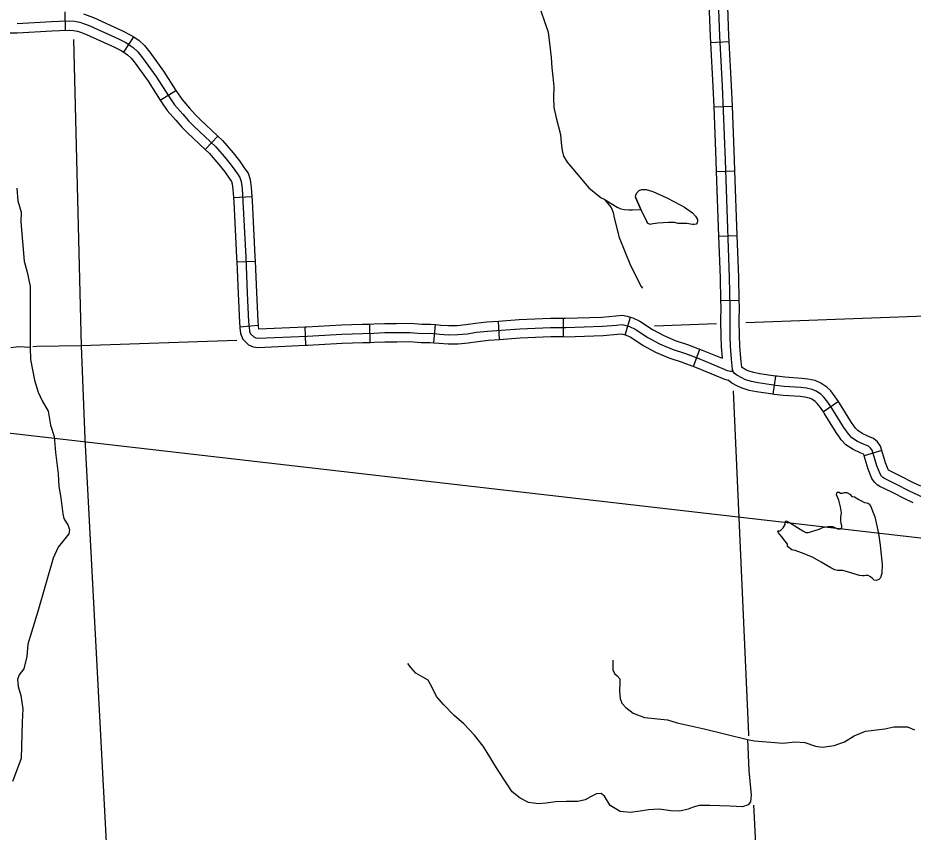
# Model space of a CAD drawing. Extents: x -5566 to 1759129, y -3726 to 731467.
# Drawn here: x -4614.7 to -4559.2, y 208 to 258.5 of the extents above; entities that cross this region are included whole.
import ezdxf

# ---------------------------------------------------------------- set-up
doc = ezdxf.new("R2010")
doc.units = 0
doc.layers.add('Default', color=7, linetype='Continuous')

msp = doc.modelspace()

# ---------------------------------------------------------------- linework, layer by layer
at = {"layer": 'Default'}
for p, q in [((-4611.754, 257.76), (-4611.786, 258.899)), ((-4608.147, 256.393), (-4607.527, 257.349)), ((-4571.738, 256.998), (-4570.6, 257.059)), ((-4605.885, 253.421), (-4604.921, 254.027)), ((-4571.541, 253), (-4570.403, 253.047)), ((-4603.094, 250.363), (-4602.311, 251.191)), ((-4571.382, 248.997), (-4570.243, 249.037)), ((-4601.338, 247.382), (-4600.201, 247.453)), ((-4571.24, 244.99), (-4570.101, 245.03)), ((-4601.135, 243.389), (-4599.997, 243.437)), ((-4571.112, 240.988), (-4569.973, 241.017)), ((-4600.945, 239.353), (-4599.811, 239.463)), ((-4592.85, 238.395), (-4592.873, 239.534)), ((-4588.912, 238.37), (-4588.8, 239.504)), ((-4584.826, 238.58), (-4584.904, 239.717)), ((-4580.865, 238.749), (-4580.856, 239.888)), ((-4577.036, 238.863), (-4576.701, 239.951)), ((-4596.842, 238.215), (-4596.892, 239.353)), ((-4572.799, 236.906), (-4572.4, 237.973)), ((-4567.714, 236.303), (-4567.879, 235.176)), ((-4563.789, 234.717), (-4564.733, 234.079)), ((-4561.11, 231.68), (-4562.201, 231.353))]:
    msp.add_line(p, q, dxfattribs=at)
for points in [[(-4572.153, 281.067), (-4571.517, 266.17), (-4571.188, 257.4)], [(-4571.894, 261.014), (-4571.757, 257.374), (-4571.738, 256.998)], [(-4570.755, 261.056), (-4570.619, 257.425), (-4570.6, 257.059)], [(-4582.266, 258.977), (-4581.817, 257.65), (-4581.744, 257.135), (-4581.684, 256.603), (-4581.635, 256.065), (-4581.579, 255.427), (-4581.527, 254.873), (-4581.464, 254.259), (-4581.481, 253.564), (-4581.464, 252.971), (-4581.306, 252.32), (-4581.039, 251.289), (-4581.004, 250.784), (-4580.941, 250.299), (-4580.859, 249.958), (-4580.642, 249.587), (-4579.281, 247.987), (-4578.518, 247.363), (-4578.346, 247.28), (-4577.908, 246.754), (-4577.771, 246.456), (-4577.716, 246.13), (-4577.409, 244.911), (-4576.709, 243.169), (-4576.033, 241.87), (-4575.964, 241.765)], [(-4614.766, 258.182), (-4612.642, 258.296), (-4612.149, 258.319), (-4611.522, 258.337), (-4611.199, 258.317), (-4610.877, 258.267), (-4610.639, 258.178), (-4610.252, 258.036), (-4608.471, 257.224), (-4608.029, 256.995), (-4607.76, 256.821), (-4607.572, 256.698), (-4607.268, 256.422), (-4606.978, 256.06), (-4606.151, 254.914), (-4605.34, 253.624), (-4604.999, 253.131), (-4604.492, 252.551), (-4604.137, 252.137), (-4603.796, 251.811), (-4602.435, 250.525), (-4601.803, 249.788), (-4601.426, 249.31), (-4601.1, 248.846), (-4600.948, 248.628), (-4600.861, 248.367), (-4600.803, 247.947), (-4600.752, 247.142), (-4600.578, 243.691), (-4600.484, 241.458), (-4600.403, 239.667), (-4600.373, 239.355), (-4600.353, 239.078), (-4600.288, 238.926), (-4600.081, 238.734), (-4599.957, 238.678), (-4599.804, 238.655), (-4596.773, 238.788), (-4594.613, 238.911), (-4593.337, 238.955), (-4592.62, 238.969), (-4591.95, 238.999), (-4591.214, 238.998), (-4590.38, 239.013), (-4589.67, 238.955), (-4589.112, 238.962), (-4588.525, 238.904), (-4588.003, 238.868), (-4587.423, 238.875), (-4586.843, 238.933), (-4586.249, 239.02), (-4585.568, 239.1), (-4583.578, 239.238), (-4581.665, 239.325), (-4580.723, 239.317), (-4578.44, 239.397), (-4577.563, 239.47), (-4577.229, 239.499), (-4577.048, 239.462), (-4576.765, 239.375), (-4576.41, 239.209), (-4575.628, 238.701), (-4574.894, 238.308), (-4574.127, 237.969), (-4573.299, 237.701), (-4572.463, 237.389), (-4570.892, 236.733), (-4570.696, 236.647), (-4570.501, 236.6), (-4570.352, 236.6)], [(-4610.645, 258.787), (-4610.036, 258.563), (-4608.222, 257.736), (-4607.742, 257.488), (-4607.527, 257.349)], [(-4615.49, 257.585), (-4615.284, 257.602), (-4614.745, 257.612), (-4612.614, 257.727), (-4612.128, 257.75), (-4611.516, 257.767)], [(-4611.531, 257.766), (-4611.26, 257.75), (-4611.022, 257.713), (-4610.838, 257.644), (-4610.469, 257.509), (-4608.72, 256.711), (-4608.315, 256.502), (-4608.147, 256.393)], [(-4607.527, 257.349), (-4607.45, 257.298), (-4607.223, 257.15), (-4606.851, 256.814), (-4606.524, 256.405), (-4605.679, 255.233), (-4604.921, 254.027)], [(-4571.188, 257.4), (-4571.024, 254.302), (-4570.837, 249.706), (-4570.579, 242.424), (-4570.532, 240.595), (-4570.545, 239.712), (-4570.532, 238.797), (-4570.509, 238.156), (-4570.446, 237.343), (-4570.384, 236.725), (-4570.352, 236.6)], [(-4611.275, 257.187), (-4610.781, 238.171)], [(-4571.738, 256.998), (-4571.593, 254.275), (-4571.541, 253)], [(-4570.6, 257.059), (-4570.455, 254.329), (-4570.403, 253.047)], [(-4608.147, 256.393), (-4608.071, 256.344), (-4607.921, 256.246), (-4607.684, 256.031), (-4607.431, 255.715), (-4606.624, 254.596), (-4605.885, 253.421)], [(-4442.574, 212.873), (-4809.846, 255.135)], [(-4604.921, 254.027), (-4604.864, 253.937), (-4604.549, 253.481), (-4604.061, 252.924), (-4603.723, 252.53), (-4603.403, 252.224), (-4602.311, 251.191)], [(-4605.885, 253.421), (-4605.815, 253.31), (-4605.449, 252.78), (-4604.922, 252.178), (-4604.55, 251.745), (-4604.189, 251.399), (-4603.094, 250.363)], [(-4571.541, 253), (-4571.406, 249.684), (-4571.382, 248.997)], [(-4570.403, 253.047), (-4570.268, 249.727), (-4570.243, 249.037)], [(-4602.311, 251.191), (-4602.023, 250.918), (-4601.363, 250.15), (-4600.969, 249.65), (-4600.633, 249.173), (-4600.433, 248.887), (-4600.304, 248.497), (-4600.235, 248.004), (-4600.201, 247.453)], [(-4603.094, 250.363), (-4602.848, 250.131), (-4602.243, 249.426), (-4601.883, 248.97), (-4601.566, 248.519), (-4601.462, 248.37), (-4601.418, 248.237), (-4601.37, 247.89), (-4601.338, 247.382)], [(-4571.382, 248.997), (-4571.24, 244.99)], [(-4570.243, 249.037), (-4570.101, 245.03)], [(-4614.792, 247.959), (-4614.713, 247.17), (-4614.51, 246.479), (-4614.532, 245.883), (-4614.328, 243.438), (-4614.14, 242.761), (-4613.956, 241.863), (-4613.966, 240.893), (-4613.948, 238.076), (-4613.933, 237.341), (-4613.684, 236.055), (-4613.456, 235.313), (-4613.221, 234.76), (-4612.829, 234.121), (-4612.694, 233.259), (-4612.459, 232.554), (-4612.382, 231.57), (-4612.215, 230.245), (-4612.172, 229.46), (-4612.059, 228.756), (-4611.938, 227.749), (-4611.862, 227.455), (-4611.6, 227.029), (-4611.508, 226.768), (-4611.561, 226.515), (-4612.213, 225.695), (-4612.527, 225.013), (-4613.478, 221.699), (-4613.877, 220.403), (-4614.103, 219.675), (-4614.154, 218.895), (-4614.349, 218.13), (-4614.634, 217.756), (-4614.733, 217.477), (-4614.695, 217.036), (-4614.537, 216.48), (-4614.417, 215.647), (-4614.45, 214.829), (-4614.515, 212.568), (-4615.048, 211.138)], [(-4574.337, 245.84), (-4575.009, 245.793), (-4575.298, 245.746), (-4575.416, 245.722), (-4575.486, 245.715), (-4575.642, 245.785), (-4575.736, 245.996), (-4576.064, 246.637), (-4576.385, 247.395), (-4576.377, 247.52), (-4576.306, 247.669), (-4576.174, 247.809), (-4576.017, 247.872), (-4575.853, 247.888), (-4575.728, 247.888), (-4575.322, 247.747), (-4574.455, 247.364)], [(-4601.338, 247.382), (-4601.321, 247.11), (-4601.147, 243.664), (-4601.135, 243.389)], [(-4600.201, 247.453), (-4600.183, 247.174), (-4600.009, 243.717), (-4599.997, 243.437)], [(-4578.346, 247.28), (-4577.53, 246.788), (-4577.311, 246.678), (-4577.073, 246.636), (-4576.806, 246.62), (-4576.578, 246.616), (-4576.064, 246.637)], [(-4576.385, 247.395), (-4576.064, 246.637), (-4575.642, 245.785)], [(-4574.455, 247.364), (-4573.97, 247.122), (-4573.345, 246.778), (-4572.845, 246.434), (-4572.665, 246.223), (-4572.54, 246.019), (-4572.54, 245.918), (-4572.564, 245.808), (-4572.634, 245.722), (-4572.743, 245.715), (-4572.853, 245.715), (-4573.204, 245.761), (-4573.447, 245.761), (-4573.736, 245.777), (-4573.962, 245.824), (-4574.095, 245.84), (-4574.337, 245.84)], [(-4571.24, 244.99), (-4571.148, 242.406), (-4571.112, 240.988)], [(-4570.101, 245.03), (-4570.01, 242.441), (-4569.973, 241.017)], [(-4601.135, 243.389), (-4601.053, 241.433), (-4600.972, 239.627), (-4600.945, 239.353)], [(-4599.997, 243.437), (-4599.915, 241.482), (-4599.835, 239.707), (-4599.811, 239.463)], [(-4531.514, 241.189), (-4550.606, 240.305), (-4569.549, 239.603)], [(-4571.112, 240.988), (-4571.102, 240.592), (-4571.115, 239.712), (-4571.102, 238.782), (-4571.077, 238.124), (-4571.022, 237.405)], [(-4569.973, 241.017), (-4569.962, 240.598), (-4569.975, 239.712), (-4569.963, 238.811), (-4569.94, 238.188), (-4569.879, 237.393), (-4569.823, 236.847)], [(-4580.856, 239.888), (-4580.731, 239.887), (-4578.473, 239.966), (-4577.611, 240.037), (-4577.197, 240.073), (-4576.908, 240.015), (-4576.701, 239.951)], [(-4599.811, 239.463), (-4599.806, 239.403), (-4599.794, 239.244), (-4599.775, 239.227), (-4599.773, 239.226), (-4596.892, 239.353)], [(-4596.892, 239.353), (-4596.802, 239.357), (-4594.639, 239.48), (-4593.353, 239.524), (-4592.873, 239.534)], [(-4592.873, 239.534), (-4592.638, 239.539), (-4591.962, 239.568), (-4591.219, 239.568), (-4590.362, 239.583), (-4589.651, 239.525), (-4589.088, 239.532), (-4588.8, 239.504)], [(-4588.8, 239.504), (-4588.477, 239.472), (-4587.987, 239.438), (-4587.455, 239.444), (-4586.913, 239.499), (-4586.323, 239.585), (-4585.621, 239.667), (-4584.904, 239.717)], [(-4584.904, 239.717), (-4583.611, 239.806), (-4581.676, 239.894), (-4580.856, 239.888)], [(-4576.701, 239.951), (-4576.56, 239.908), (-4576.133, 239.708), (-4575.338, 239.192), (-4574.644, 238.82), (-4573.924, 238.502), (-4573.112, 238.239), (-4573.066, 238.222)], [(-4571.367, 239.538), (-4575.216, 239.404)], [(-4600.945, 239.353), (-4600.941, 239.307), (-4600.914, 238.942), (-4600.764, 238.591), (-4600.4, 238.252), (-4600.119, 238.127), (-4599.835, 238.083), (-4596.842, 238.215)], [(-4580.865, 238.749), (-4580.716, 238.748), (-4578.406, 238.828), (-4577.515, 238.902), (-4577.261, 238.924), (-4577.188, 238.91), (-4577.036, 238.863)], [(-4601.125, 238.506), (-4610.781, 238.171)], [(-4596.842, 238.215), (-4596.744, 238.219), (-4594.587, 238.342), (-4593.322, 238.386), (-4592.85, 238.395)], [(-4592.85, 238.395), (-4592.602, 238.4), (-4591.938, 238.429), (-4591.209, 238.429), (-4590.399, 238.443), (-4589.69, 238.385), (-4589.136, 238.392), (-4588.912, 238.37)], [(-4588.912, 238.37), (-4588.573, 238.337), (-4588.019, 238.298), (-4587.391, 238.306), (-4586.774, 238.368), (-4586.175, 238.455), (-4585.515, 238.533), (-4584.826, 238.58)], [(-4584.826, 238.58), (-4583.546, 238.669), (-4581.654, 238.755), (-4580.865, 238.749)], [(-4577.036, 238.863), (-4576.971, 238.843), (-4576.688, 238.71), (-4575.918, 238.21), (-4575.144, 237.796), (-4574.331, 237.436), (-4573.487, 237.163), (-4573.465, 237.155)], [(-4613.948, 238.076), (-4614.665, 238.125), (-4615.151, 238.057)], [(-4610.781, 238.171), (-4613.536, 238.148), (-4613.784, 238.126)], [(-4610.781, 238.171), (-4610.568, 232.416), (-4608.792, 198.76)], [(-4573.066, 238.222), (-4572.254, 237.918), (-4571.022, 237.405)], [(-4573.465, 237.155), (-4572.673, 236.859), (-4571.116, 236.209), (-4570.879, 236.105), (-4570.644, 236.049)], [(-4567.714, 236.303), (-4568.688, 236.446), (-4569.057, 236.52), (-4569.362, 236.612), (-4569.548, 236.698), (-4569.823, 236.847)], [(-4554.394, 226.835), (-4559.387, 229.169), (-4560.197, 229.583), (-4560.942, 229.944), (-4561.035, 230.006), (-4561.123, 230.094), (-4561.216, 230.228), (-4561.418, 230.724), (-4561.711, 231.701), (-4561.804, 231.83), (-4561.938, 231.946), (-4562.212, 232.063), (-4562.608, 232.249), (-4562.963, 232.476), (-4563.178, 232.709), (-4563.307, 232.89), (-4563.458, 233.116), (-4564.203, 234.312), (-4564.454, 234.683), (-4564.697, 234.995), (-4564.883, 235.172), (-4565.172, 235.367), (-4565.422, 235.477), (-4565.787, 235.551), (-4566.127, 235.594), (-4567.174, 235.665), (-4567.705, 235.726), (-4568.786, 235.885), (-4569.196, 235.967), (-4569.565, 236.079), (-4569.803, 236.189), (-4570.102, 236.35), (-4570.274, 236.483), (-4570.352, 236.6)], [(-4563.789, 234.717), (-4563.993, 235.018), (-4564.274, 235.378), (-4564.525, 235.617), (-4564.896, 235.868), (-4565.249, 236.023), (-4565.694, 236.113), (-4566.071, 236.161), (-4567.122, 236.232), (-4567.631, 236.291), (-4567.714, 236.303)], [(-4567.879, 235.176), (-4568.883, 235.323), (-4569.335, 235.414), (-4569.768, 235.545), (-4570.057, 235.679), (-4570.413, 235.87), (-4570.644, 236.049)], [(-4569.361, 213.972), (-4569.368, 214.068), (-4570.309, 235.386)], [(-4564.733, 234.079), (-4564.915, 234.348), (-4565.12, 234.611), (-4565.241, 234.726), (-4565.448, 234.866), (-4565.595, 234.93), (-4565.88, 234.988), (-4566.182, 235.027), (-4567.226, 235.097), (-4567.779, 235.161), (-4567.879, 235.176)], [(-4561.11, 231.68), (-4561.193, 231.958), (-4561.381, 232.217), (-4561.632, 232.435), (-4561.979, 232.582), (-4562.332, 232.749), (-4562.594, 232.917), (-4562.735, 233.069), (-4562.838, 233.213), (-4562.979, 233.425), (-4563.725, 234.622), (-4563.789, 234.717)], [(-4562.201, 231.353), (-4562.228, 231.444), (-4562.244, 231.457), (-4562.445, 231.543), (-4562.884, 231.749), (-4563.332, 232.036), (-4563.622, 232.35), (-4563.776, 232.567), (-4563.936, 232.807), (-4564.681, 234.002), (-4564.733, 234.079)], [(-4558.684, 229.469), (-4559.136, 229.68), (-4559.943, 230.093), (-4560.659, 230.44), (-4560.673, 230.449), (-4560.684, 230.46), (-4560.712, 230.501), (-4560.88, 230.913), (-4561.11, 231.68)], [(-4559.166, 228.437), (-4559.637, 228.657), (-4560.451, 229.073), (-4561.225, 229.448), (-4561.398, 229.563), (-4561.561, 229.727), (-4561.72, 229.954), (-4561.955, 230.534), (-4562.201, 231.353)], [(-4564.281, 224.399), (-4564.863, 224.748), (-4565.399, 225.063), (-4566.098, 225.343), (-4566.482, 225.471), (-4566.692, 225.529), (-4566.959, 225.727), (-4566.959, 225.879), (-4567.111, 226.053), (-4567.321, 226.321), (-4567.519, 226.566), (-4567.565, 226.671), (-4567.53, 226.694), (-4567.414, 226.694), (-4567.239, 226.881), (-4567.111, 227.102), (-4567.088, 227.277), (-4567.041, 227.312), (-4566.843, 227.219), (-4566.331, 226.904), (-4566.004, 226.694), (-4565.83, 226.601), (-4565.667, 226.601), (-4565.329, 226.706), (-4565.003, 226.811), (-4564.781, 226.904), (-4564.455, 226.962), (-4564.292, 226.962), (-4564.176, 226.962), (-4564.013, 226.916), (-4563.85, 226.822), (-4563.687, 226.822), (-4563.582, 226.904), (-4563.593, 227.009), (-4563.628, 227.149), (-4563.652, 227.323), (-4563.64, 227.545), (-4563.617, 227.824), (-4563.675, 228.186), (-4563.78, 228.605), (-4563.92, 228.943), (-4563.873, 229.106), (-4563.745, 229.106), (-4563.663, 229.036), (-4563.547, 229.036), (-4563.419, 229.083), (-4563.279, 229.083), (-4563.093, 228.966), (-4562.965, 228.826), (-4562.801, 228.803)], [(-4562.801, 228.803), (-4562.534, 228.652), (-4562.184, 228.465), (-4562.033, 228.442), (-4561.905, 228.372), (-4561.8, 228.244), (-4561.544, 227.568), (-4561.311, 226.531), (-4561.206, 225.82), (-4561.078, 224.62), (-4561.101, 224.073), (-4561.194, 223.793), (-4561.287, 223.688), (-4561.462, 223.618), (-4561.59, 223.63), (-4561.695, 223.735), (-4561.8, 223.84), (-4561.963, 223.921), (-4562.091, 223.921), (-4562.207, 223.91), (-4562.312, 223.898), (-4562.487, 223.933), (-4563.372, 224.189), (-4563.524, 224.247), (-4563.605, 224.247), (-4563.745, 224.247), (-4563.861, 224.247), (-4564.024, 224.271), (-4564.281, 224.399)], [(-4569.451, 213.744), (-4569.358, 211.826), (-4569.21, 210.301), (-4569.257, 209.887), (-4569.399, 209.704), (-4569.75, 209.579), (-4570.543, 209.622), (-4571.777, 209.665), (-4572.446, 209.662), (-4572.813, 209.551), (-4573.134, 209.435), (-4573.644, 209.302), (-4574.201, 209.335), (-4574.914, 209.435), (-4575.587, 209.378), (-4576.1, 209.298), (-4576.697, 209.229), (-4577.354, 209.287), (-4577.967, 209.652), (-4578.309, 210.229), (-4578.515, 210.402), (-4578.803, 210.379), (-4579.181, 210.192), (-4579.522, 210.014), (-4579.98, 209.899), (-4580.695, 209.901), (-4581.347, 209.875), (-4581.936, 209.791), (-4582.406, 209.767), (-4583.026, 209.834), (-4583.558, 210.119), (-4584.042, 210.506), (-4584.446, 211.103), (-4584.876, 211.768), (-4585.116, 212.152), (-4585.484, 212.774), (-4585.848, 213.335), (-4586.393, 214.016), (-4587.046, 214.73), (-4587.635, 215.233), (-4588.278, 215.894), (-4588.731, 216.412), (-4588.994, 216.94), (-4589.263, 217.43), (-4589.585, 217.627), (-4590.017, 217.872), (-4590.307, 218.2), (-4590.512, 218.472)], [(-4577.807, 218.668), (-4577.807, 218.073), (-4577.703, 217.842), (-4577.529, 217.706), (-4577.366, 217.508), (-4577.355, 217.288), (-4577.389, 216.775), (-4577.349, 216.297), (-4577.234, 216.005), (-4576.992, 215.728), (-4576.533, 215.385), (-4575.842, 215.123), (-4574.405, 214.968), (-4573.802, 214.794), (-4572.124, 214.407), (-4569.451, 213.744), (-4569.002, 213.671), (-4567.257, 213.529), (-4566.485, 213.599), (-4565.875, 213.562), (-4565.216, 213.336), (-4564.795, 213.266), (-4564.071, 213.38), (-4563.413, 213.604), (-4562.817, 213.986), (-4562.11, 214.274), (-4560.915, 214.404), (-4560.358, 214.535), (-4559.512, 214.547), (-4559.08, 214.342)], [(-4568.597, 200.529), (-4569.025, 209.32), (-4569.05, 209.668)]]:
    msp.add_lwpolyline(points, dxfattribs=at)

doc.saveas('drawing.dxf')
